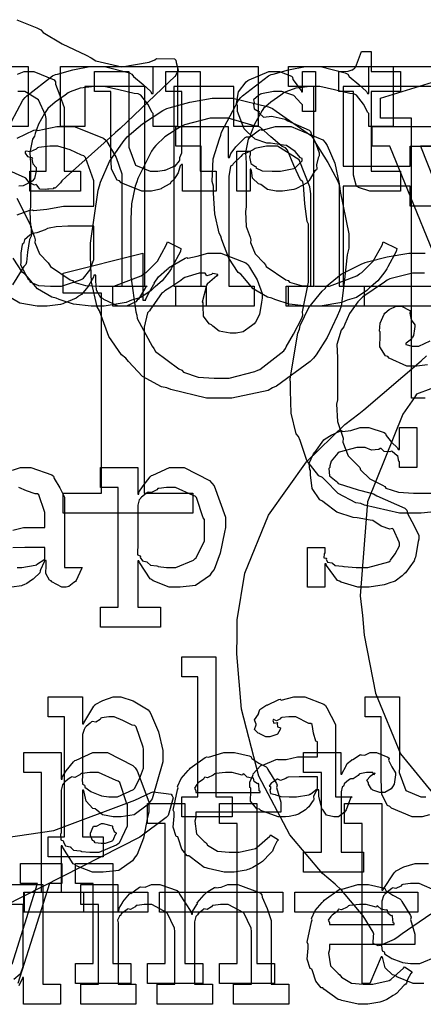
# Model space of a CAD drawing. Extents: x 0 to 8.5, y 0 to 11.
# Tile 350 of 379: x 4.368 to 4.649, y 9.243 to 9.928. Entities that reach past the tile are written whole.
import ezdxf

# ---------------------------------------------------------------- set-up
doc = ezdxf.new("R2010")
doc.units = 0
doc.layers.get('0').update_dxf_attribs({"linetype": 'CONTINUOUS'})

msp = doc.modelspace()

# ---------------------------------------------------------------- linework, layer by layer
at = {"color": 0}
for points in [[(4.36578, 9.92757), (4.37978, 9.92188), (4.38238, 9.92057), (4.38406, 9.91862), (4.39725, 9.91069), (4.41407, 9.90294), (4.41754, 9.90104), (4.42085, 9.89908), (4.43875, 9.89492), (4.4579, 9.89811), (4.46181, 9.89974), (4.463, 9.90056), (4.47547, 9.90039), (4.47635, 9.89953), (4.47667, 9.89779), (4.47803, 9.89247), (4.47646, 9.88894), (4.47569, 9.88803), (4.47163, 9.88422), (4.43761, 9.85206), (4.43446, 9.84918), (4.43088, 9.84592), (4.40018, 9.81831), (4.39714, 9.81554), (4.39606, 9.81424), (4.39236, 9.81054), (4.39165, 9.81082), (4.3915, 9.81076), (4.391, 9.81011), (4.38807, 9.8099), (4.38715, 9.8099), (4.38596, 9.80946), (4.38172, 9.80974), (4.37989, 9.81244), (4.37912, 9.81293), (4.3781, 9.81267), (4.37429, 9.81435), (4.37201, 9.81743), (4.37153, 9.81771), (4.35807, 9.82368)], [(4.35682, 9.89512), (4.37375, 9.89512), (4.37375, 9.85346), (4.35682, 9.85346)], [(4.35818, 9.84933), (4.36996, 9.87169), (4.37147, 9.87343), (4.37272, 9.87472), (4.39068, 9.88861), (4.39274, 9.88949), (4.39399, 9.88976), (4.40468, 9.89268), (4.41656, 9.89512), (4.42051, 9.89512), (4.42686, 9.89512), (4.44417, 9.89063), (4.4459, 9.88971), (4.447, 9.88813), (4.45356, 9.8826), (4.45904, 9.87761), (4.45958, 9.87625), (4.46067, 9.87625), (4.46067, 9.89512), (4.4776, 9.89512), (4.4776, 9.85346), (4.46067, 9.85346), (4.46067, 9.86236), (4.4599, 9.86307), (4.45692, 9.86893), (4.45199, 9.87517), (4.45025, 9.87603), (4.44749, 9.87619), (4.43668, 9.87885), (4.42649, 9.88124), (4.42312, 9.88124), (4.41976, 9.88124), (4.40978, 9.8801), (4.40294, 9.87744), (4.40142, 9.87668), (4.39947, 9.87522), (4.39247, 9.87033), (4.38743, 9.86583), (4.38644, 9.86453), (4.38514, 9.86236), (4.38097, 9.85493), (4.37842, 9.84847), (4.37799, 9.84674), (4.37674, 9.84446), (4.37483, 9.83535), (4.37538, 9.82781), (4.37538, 9.82525), (4.37538, 9.79747), (4.37478, 9.79428), (4.37532, 9.78381), (4.3781, 9.77642), (4.37864, 9.77468), (4.37836, 9.77268), (4.38157, 9.76481), (4.38753, 9.75857), (4.38861, 9.75732), (4.38917, 9.75608), (4.40289, 9.7469), (4.40446, 9.74625), (4.40539, 9.74528), (4.41363, 9.74283), (4.42301, 9.74235), (4.42617, 9.74235), (4.43317, 9.74235), (4.45226, 9.74963), (4.45415, 9.75103), (4.45583, 9.75179), (4.4636, 9.75982), (4.46978, 9.77094), (4.47065, 9.77317), (4.47999, 9.76861), (4.4796, 9.7665), (4.47379, 9.75575), (4.47304, 9.7545), (4.47168, 9.75228), (4.46685, 9.74599), (4.46229, 9.74224), (4.4611, 9.74126), (4.45915, 9.73931), (4.45204, 9.73454), (4.44558, 9.73258), (4.44396, 9.73193), (4.44185, 9.73107), (4.42665, 9.72846), (4.4216, 9.72846), (4.4216, 9.72846), (4.41749, 9.72846), (4.40522, 9.72988), (4.39529, 9.73318), (4.39318, 9.7341), (4.39019, 9.73465), (4.3801, 9.7405), (4.37299, 9.74903), (4.37147, 9.75082), (4.36974, 9.75196), (4.36317, 9.76178)], [(4.67899, 9.72846), (4.55485, 9.72846), (4.55485, 9.74235), (4.55485, 9.74235), (4.57243, 9.74235), (4.57243, 9.88124), (4.55485, 9.88124), (4.55485, 9.89512), (4.6766, 9.89512)], [(4.36632, 9.88971), (4.37093, 9.89165), (4.3725, 9.89165), (4.37756, 9.89165), (4.39171, 9.88569), (4.39268, 9.8845), (4.39268, 9.88282), (4.39572, 9.875), (4.39876, 9.86654), (4.39876, 9.86367), (4.39876, 9.82221), (4.41004, 9.82221), (4.41004, 9.80832), (4.37489, 9.80832), (4.37489, 9.82221), (4.38618, 9.82221), (4.38618, 9.85889), (4.38574, 9.86133), (4.38097, 9.87196), (4.37136, 9.87776), (4.36817, 9.87776), (4.36649, 9.87776)], [(4.65967, 9.88124), (4.59283, 9.88124), (4.59283, 9.82568), (4.63949, 9.82568), (4.63949, 9.83957), (4.65381, 9.83957)], [(4.64979, 9.66461), (4.64025, 9.66461), (4.64025, 9.85906), (4.61876, 9.85906), (4.61876, 9.87294), (4.66411, 9.88683)], [(4.366, 9.84521), (4.37765, 9.85075), (4.37907, 9.85107), (4.38032, 9.85053), (4.39367, 9.85346), (4.39817, 9.85346), (4.4056, 9.85346), (4.42611, 9.84532), (4.4279, 9.84369), (4.42899, 9.84179), (4.43494, 9.83171), (4.43875, 9.82053), (4.43875, 9.81679), (4.43875, 9.74235), (4.45654, 9.74235), (4.45529, 9.74143), (4.45031, 9.73329), (4.4496, 9.73258), (4.44862, 9.73156), (4.442, 9.72846), (4.43983, 9.72846), (4.43625, 9.72846), (4.42632, 9.73301), (4.42551, 9.73389), (4.42415, 9.73438), (4.42111, 9.73953), (4.42074, 9.74604), (4.42074, 9.74821), (4.42074, 9.74994), (4.41943, 9.74994), (4.41917, 9.74864), (4.41553, 9.74257), (4.4151, 9.74192), (4.41411, 9.74056), (4.41081, 9.73654), (4.40875, 9.7354), (4.40815, 9.73497), (4.40717, 9.734), (4.39871, 9.73053), (4.39774, 9.73019), (4.39621, 9.72976), (4.38693, 9.72846), (4.38385, 9.72846), (4.38385, 9.72846), (4.37983, 9.72846), (4.36789, 9.73068), (4.35878, 9.73589)], [(4.66997, 9.73042), (4.62528, 9.83957), (4.6129, 9.83957), (4.6129, 9.85346), (4.66347, 9.85346)], [(4.36594, 9.79204), (4.37494, 9.79514), (4.37668, 9.79551), (4.37733, 9.79497), (4.38661, 9.7959), (4.39817, 9.7979), (4.40207, 9.7979), (4.41943, 9.7979), (4.41943, 9.81353), (4.41938, 9.81549), (4.41363, 9.83176), (4.41249, 9.83285), (4.41069, 9.83339), (4.40289, 9.83703), (4.39442, 9.83957), (4.39165, 9.83957), (4.38878, 9.83957), (4.38103, 9.83871), (4.38015, 9.83849), (4.37929, 9.83751), (4.37517, 9.83583), (4.37224, 9.83621), (4.37169, 9.83589), (4.37169, 9.83544), (4.37153, 9.8349), (4.37321, 9.83257), (4.37625, 9.83182), (4.37668, 9.83132), (4.37625, 9.83074), (4.37701, 9.82747), (4.37929, 9.82487), (4.37929, 9.82394), (4.37912, 9.82226), (4.37815, 9.81722), (4.37636, 9.81537), (4.37582, 9.81483), (4.3744, 9.81418), (4.37011, 9.81218), (4.36719, 9.81179)], [(4.66347, 9.83957), (4.64654, 9.83957), (4.67931, 9.75711)], [(4.65381, 9.7979), (4.63949, 9.7979), (4.63949, 9.81179), (4.59283, 9.81179), (4.59283, 9.74235), (4.66206, 9.74235)], [(4.36589, 9.80365), (4.37571, 9.78375), (4.37571, 9.77707), (4.37468, 9.77479), (4.37321, 9.76611), (4.37261, 9.75906), (4.37201, 9.75754), (4.37071, 9.75597), (4.36274, 9.74322)], [(4.66488, 9.58653), (4.64697, 9.58475), (4.641, 9.58475), (4.641, 9.58475), (4.632, 9.58475), (4.60758, 9.59017), (4.60499, 9.59125), (4.60157, 9.59179), (4.58931, 9.59825), (4.58029, 9.60753), (4.5785, 9.60949), (4.57579, 9.61057), (4.56754, 9.62121), (4.56278, 9.63519), (4.56179, 9.63792), (4.56017, 9.63976), (4.55653, 9.65414), (4.55615, 9.66982), (4.55615, 9.67503), (4.55593, 9.67796), (4.56136, 9.70979), (4.56244, 9.71257), (4.56278, 9.71511), (4.5689, 9.72765), (4.57829, 9.73887), (4.58024, 9.74078), (4.58111, 9.74246), (4.59142, 9.75076), (4.60531, 9.75776), (4.60801, 9.75879), (4.60965, 9.75928), (4.62337, 9.76275), (4.63851, 9.76531), (4.64361, 9.76531), (4.6499, 9.76531)], [(4.64942, 9.75142), (4.64686, 9.75142), (4.641, 9.75142), (4.62517, 9.74744), (4.62343, 9.74664), (4.62164, 9.74511), (4.60644, 9.73503), (4.60519, 9.73361), (4.60308, 9.73144), (4.59717, 9.72336), (4.59397, 9.71599), (4.59326, 9.71408), (4.59153, 9.71192), (4.58849, 9.70193), (4.58892, 9.69282), (4.58892, 9.68978), (4.58892, 9.66351), (4.58826, 9.66032), (4.58892, 9.64833), (4.59218, 9.63883), (4.59283, 9.63683), (4.59256, 9.634), (4.59631, 9.62446), (4.60308, 9.61783), (4.60433, 9.61643), (4.60482, 9.61469), (4.61128, 9.6084), (4.62017, 9.604), (4.6219, 9.60319), (4.62256, 9.60206), (4.63135, 9.59924), (4.64182, 9.59864), (4.64535, 9.59864), (4.65397, 9.59864)], [(4.65158, 9.68782), (4.64404, 9.68679), (4.64154, 9.68679), (4.64154, 9.68679), (4.63715, 9.68679), (4.62483, 9.69243), (4.62397, 9.69353), (4.62224, 9.69401), (4.61843, 9.70025), (4.61854, 9.70806), (4.61854, 9.71067), (4.618, 9.71121), (4.61854, 9.71674), (4.62125, 9.72288), (4.62181, 9.72368), (4.62181, 9.72368), (4.62472, 9.72618), (4.62967, 9.72846), (4.63135, 9.72846), (4.6334, 9.72846), (4.63911, 9.72542), (4.6396, 9.72478), (4.63911, 9.72358), (4.64019, 9.71897), (4.64264, 9.71556), (4.64264, 9.71436), (4.64247, 9.71283), (4.64182, 9.70822), (4.64094, 9.70697), (4.64068, 9.70654), (4.64031, 9.70557), (4.63672, 9.70281), (4.63633, 9.70264), (4.63633, 9.70176), (4.63633, 9.70176), (4.6409, 9.70068), (4.64242, 9.70068), (4.6454, 9.70068), (4.65338, 9.70432)], [(4.65369, 9.30599), (4.63396, 9.29232), (4.63021, 9.2895), (4.62836, 9.28842), (4.6186, 9.28418), (4.61783, 9.28429), (4.61708, 9.28396), (4.61361, 9.28554), (4.61399, 9.29096), (4.61415, 9.2921), (4.61376, 9.29335), (4.60682, 9.3049), (4.59169, 9.3226), (4.58724, 9.32682), (4.57835, 9.33421), (4.55567, 9.36106), (4.53413, 9.40192), (4.52208, 9.4484), (4.51878, 9.48682), (4.5191, 9.49957), (4.51899, 9.51042), (4.52442, 9.54303), (4.54075, 9.58333), (4.56733, 9.62028), (4.59397, 9.64615), (4.60374, 9.65365), (4.60726, 9.65653), (4.64714, 9.69049), (4.65082, 9.69401)], [(4.65386, 9.67101), (4.64382, 9.66732), (4.64236, 9.66493), (4.63428, 9.65343), (4.60969, 9.59261), (4.60465, 9.52729), (4.60633, 9.51346), (4.60732, 9.49989), (4.61524, 9.45953), (4.63276, 9.41732), (4.65788, 9.38667)], [(4.36274, 9.61453), (4.36838, 9.61643), (4.37028, 9.61643), (4.37554, 9.61643), (4.39003, 9.61139), (4.39133, 9.61035), (4.39176, 9.60872), (4.39578, 9.60221), (4.39893, 9.59565), (4.39893, 9.59343), (4.39893, 9.54699), (4.41129, 9.54699), (4.41086, 9.54606), (4.40701, 9.53792), (4.40653, 9.53722), (4.40533, 9.5364), (4.40192, 9.53364), (4.40012, 9.5331), (4.39958, 9.5331), (4.39708, 9.5331), (4.39014, 9.53689), (4.3896, 9.53765), (4.3884, 9.53803), (4.38596, 9.54264), (4.38612, 9.54833), (4.38612, 9.55024), (4.38612, 9.55176), (4.38525, 9.55176), (4.38471, 9.55078), (4.38232, 9.54519), (4.382, 9.5446), (4.38167, 9.54312), (4.37771, 9.53917), (4.37722, 9.53874), (4.37608, 9.53803), (4.37267, 9.53581), (4.37056, 9.53489), (4.36985, 9.53461), (4.36897, 9.53424), (4.36231, 9.5331)], [(4.36307, 9.57286), (4.37039, 9.57476), (4.37289, 9.57476), (4.38525, 9.57476), (4.38525, 9.58518), (4.38493, 9.58572), (4.38108, 9.59728), (4.38026, 9.59799), (4.37842, 9.59799), (4.37261, 9.60026), (4.36724, 9.60254)], [(4.36594, 9.54699), (4.36936, 9.54699), (4.37864, 9.54844), (4.37961, 9.54872), (4.37956, 9.54889), (4.38525, 9.55268), (4.38525, 9.55393), (4.38525, 9.56088), (4.3744, 9.56088), (4.37136, 9.56088), (4.36307, 9.56054)], [(4.65283, 9.37494), (4.64768, 9.37364), (4.646, 9.37364), (4.646, 9.37364), (4.64085, 9.37364), (4.62642, 9.37961), (4.62538, 9.38081), (4.62369, 9.38146), (4.61979, 9.38911), (4.61931, 9.39953), (4.61931, 9.40294), (4.61931, 9.44308), (4.60801, 9.44308), (4.60801, 9.45697), (4.63189, 9.45697), (4.63189, 9.40836), (4.63183, 9.40435), (4.63639, 9.39188), (4.64681, 9.38753), (4.65033, 9.38753)], [(4.33919, 9.35656), (4.3916, 9.36421), (4.44792, 9.38514), (4.45921, 9.39063), (4.46072, 9.39106), (4.47314, 9.38943), (4.47396, 9.38824), (4.4745, 9.38687), (4.47114, 9.37457), (4.46962, 9.37326), (4.45128, 9.35949), (4.35693, 9.31158)], [(4.64893, 9.25786), (4.64572, 9.25786), (4.64572, 9.25786), (4.64154, 9.25786), (4.63004, 9.26243), (4.62901, 9.26329), (4.62706, 9.26372), (4.62207, 9.26861), (4.62033, 9.27507), (4.6199, 9.27632), (4.61925, 9.27632), (4.61143, 9.25786), (4.60601, 9.25786), (4.60601, 9.36897), (4.59364, 9.36897), (4.59364, 9.38286), (4.61968, 9.38286), (4.61968, 9.32254), (4.62033, 9.32254), (4.62056, 9.32308), (4.62819, 9.33469), (4.62924, 9.33556), (4.62929, 9.33583), (4.63499, 9.33876), (4.64301, 9.34119), (4.64572, 9.34119), (4.65213, 9.34119)], [(4.36257, 9.27111), (4.38015, 9.32731), (4.36822, 9.32731), (4.36822, 9.34119), (4.39708, 9.34119), (4.39708, 9.32731), (4.3884, 9.32731), (4.36649, 9.25786)], [(4.35786, 9.32667), (4.3839, 9.32667), (4.3839, 9.25722), (4.39626, 9.25722), (4.39626, 9.24333), (4.37044, 9.24333), (4.37044, 9.26199), (4.36979, 9.26199), (4.36951, 9.26113), (4.36708, 9.25608)], [(4.65847, 9.32161), (4.64578, 9.32731), (4.6416, 9.32731), (4.6396, 9.32731), (4.63422, 9.32661), (4.63357, 9.32644), (4.63292, 9.32553), (4.62956, 9.32374), (4.62711, 9.32417), (4.62663, 9.32383), (4.62565, 9.32303), (4.62267, 9.32058), (4.62185, 9.31982), (4.62164, 9.3195), (4.62093, 9.31862), (4.61968, 9.31506), (4.61968, 9.31386), (4.61968, 9.28521), (4.61951, 9.28407), (4.61985, 9.28043), (4.62131, 9.27974), (4.62164, 9.27935), (4.62158, 9.27838), (4.62608, 9.27556), (4.62663, 9.27522), (4.62663, 9.27522), (4.63292, 9.27279), (4.63357, 9.27263), (4.63406, 9.2724), (4.63971, 9.27175), (4.6416, 9.27175), (4.6416, 9.27175), (4.64611, 9.27175), (4.65853, 9.27686)], [(4.36372, 9.26069), (4.36817, 9.2646), (4.36849, 9.26503), (4.36849, 9.26503), (4.37022, 9.26958), (4.37022, 9.27111), (4.37022, 9.31278), (4.35786, 9.31278)]]:
    msp.add_lwpolyline(points, dxfattribs=at)
for points in [[(4.6141, 9.80832), (4.61133, 9.80832), (4.60351, 9.81088), (4.60303, 9.81136), (4.602, 9.81168), (4.59999, 9.81961), (4.59999, 9.82221), (4.59999, 9.87776), (4.58979, 9.87776), (4.58979, 9.89165), (4.59131, 9.89165), (4.59131, 9.89165), (4.59597, 9.89188), (4.59631, 9.89188), (4.59631, 9.89188), (4.59912, 9.89268), (4.59933, 9.89274), (4.59933, 9.89279), (4.60097, 9.89415), (4.60107, 9.89426), (4.60107, 9.89426), (4.60206, 9.89606), (4.60215, 9.89621), (4.60563, 9.90554), (4.61236, 9.90554), (4.61236, 9.89165), (4.63276, 9.89165), (4.63276, 9.87776), (4.61236, 9.87776), (4.61236, 9.82221), (4.63276, 9.82221), (4.63276, 9.80832), (4.63189, 9.80832), (4.62993, 9.80832), (4.62929, 9.80832), (4.62815, 9.80832), (4.62554, 9.80832), (4.62472, 9.80832), (4.62343, 9.80832), (4.6205, 9.80832), (4.61951, 9.80832), (4.61817, 9.80832), (4.61507, 9.80832), (4.6141, 9.80832)], [(4.43246, 9.74235), (4.45481, 9.74235), (4.45481, 9.88124), (4.41314, 9.88124), (4.41314, 9.85346), (4.39621, 9.85346), (4.39621, 9.89512), (4.53358, 9.89512), (4.53358, 9.85346), (4.51665, 9.85346), (4.51665, 9.88124), (4.47499, 9.88124), (4.47499, 9.74235), (4.49756, 9.74235), (4.49756, 9.72846), (4.43246, 9.72846), (4.43246, 9.74235)], [(4.57167, 9.72846), (4.56754, 9.72846), (4.55528, 9.72988), (4.54536, 9.73318), (4.54324, 9.7341), (4.54025, 9.73465), (4.53017, 9.7405), (4.52306, 9.74903), (4.52154, 9.75082), (4.51981, 9.75196), (4.51324, 9.76178), (4.50846, 9.77453), (4.50765, 9.77707), (4.50657, 9.77914), (4.50353, 9.79269), (4.50265, 9.80701), (4.50265, 9.81179), (4.50168, 9.81515), (4.50239, 9.83078), (4.50678, 9.84483), (4.50765, 9.84739), (4.50825, 9.84933), (4.52001, 9.87169), (4.52154, 9.87343), (4.52279, 9.87472), (4.54075, 9.88861), (4.54281, 9.88949), (4.54406, 9.88976), (4.55474, 9.89268), (4.56662, 9.89512), (4.57058, 9.89512), (4.57693, 9.89512), (4.59424, 9.89063), (4.59597, 9.88971), (4.59706, 9.88813), (4.60363, 9.8826), (4.6091, 9.87761), (4.60965, 9.87625), (4.61074, 9.87625), (4.61074, 9.89512), (4.62765, 9.89512), (4.62765, 9.85346), (4.61074, 9.85346), (4.61074, 9.86236), (4.60997, 9.86307), (4.60699, 9.86893), (4.60206, 9.87517), (4.60032, 9.87603), (4.59754, 9.87619), (4.58675, 9.87885), (4.57656, 9.88124), (4.57319, 9.88124), (4.56982, 9.88124), (4.55985, 9.8801), (4.553, 9.87744), (4.55149, 9.87668), (4.54953, 9.87522), (4.54254, 9.87033), (4.53749, 9.86583), (4.53651, 9.86453), (4.53521, 9.86236), (4.53103, 9.85493), (4.52849, 9.84847), (4.52806, 9.84674), (4.52681, 9.84446), (4.5249, 9.83535), (4.52544, 9.82781), (4.52544, 9.82525), (4.52544, 9.79747), (4.52485, 9.79428), (4.52539, 9.78381), (4.52815, 9.77642), (4.52869, 9.77468), (4.52843, 9.77268), (4.53163, 9.76481), (4.5376, 9.75857), (4.53868, 9.75732), (4.53922, 9.75608), (4.55296, 9.7469), (4.55453, 9.74625), (4.55544, 9.74528), (4.56369, 9.74283), (4.57308, 9.74235), (4.57622, 9.74235), (4.58322, 9.74235), (4.60232, 9.74963), (4.60422, 9.75103), (4.6059, 9.75179), (4.61367, 9.75982), (4.61985, 9.77094), (4.62071, 9.77317), (4.63004, 9.76861), (4.62967, 9.7665), (4.62386, 9.75575), (4.6231, 9.7545), (4.62175, 9.75228), (4.61692, 9.74599), (4.61236, 9.74224), (4.61117, 9.74126), (4.60921, 9.73931), (4.60211, 9.73454), (4.59565, 9.73258), (4.59403, 9.73193), (4.5919, 9.73107), (4.57671, 9.72846), (4.57167, 9.72846)], [(4.45785, 9.80832), (4.45269, 9.80832), (4.43826, 9.81429), (4.43722, 9.81549), (4.43554, 9.81614), (4.43164, 9.82379), (4.43115, 9.83421), (4.43115, 9.83763), (4.43115, 9.87776), (4.41986, 9.87776), (4.41986, 9.89165), (4.44374, 9.89165), (4.44374, 9.84304), (4.44368, 9.83903), (4.44824, 9.82656), (4.45865, 9.82221), (4.46218, 9.82221), (4.46386, 9.82221), (4.46837, 9.82297), (4.46892, 9.82308), (4.46892, 9.82308), (4.47433, 9.82542), (4.47478, 9.82568), (4.47586, 9.82568), (4.47885, 9.82958), (4.47911, 9.83003), (4.47911, 9.83003), (4.47922, 9.83188), (4.48063, 9.83507), (4.48063, 9.8361), (4.48063, 9.87776), (4.46935, 9.87776), (4.46935, 9.89165), (4.49322, 9.89165), (4.49322, 9.82221), (4.5045, 9.82221), (4.5045, 9.80832), (4.48107, 9.80832), (4.48107, 9.82699), (4.48042, 9.82699), (4.47944, 9.82611), (4.47792, 9.82107), (4.4776, 9.82047), (4.47689, 9.81928), (4.47456, 9.81581), (4.47319, 9.81483), (4.47282, 9.8144), (4.47217, 9.81347), (4.46674, 9.81039), (4.4661, 9.81006), (4.46468, 9.80963), (4.45953, 9.80832), (4.45785, 9.80832)], [(4.54824, 9.80832), (4.54617, 9.80832), (4.54015, 9.80951), (4.53651, 9.81233), (4.53564, 9.8131), (4.53401, 9.81347), (4.52979, 9.81754), (4.52897, 9.82275), (4.52869, 9.82374), (4.52806, 9.82374), (4.52806, 9.80832), (4.51893, 9.80832), (4.51893, 9.8361), (4.52806, 9.8361), (4.52806, 9.83371), (4.52772, 9.83231), (4.52849, 9.82758), (4.53147, 9.82579), (4.53217, 9.82525), (4.53212, 9.82465), (4.53657, 9.8226), (4.54351, 9.82221), (4.54585, 9.82221), (4.54921, 9.82221), (4.55849, 9.82406), (4.55931, 9.82437), (4.55946, 9.8246), (4.56429, 9.82949), (4.56429, 9.83111), (4.56321, 9.8316), (4.5594, 9.83604), (4.55339, 9.84017), (4.55126, 9.84044), (4.54215, 9.84174), (4.53982, 9.84174), (4.53153, 9.84457), (4.52593, 9.84961), (4.52501, 9.85064), (4.52393, 9.85167), (4.51937, 9.86376), (4.51937, 9.86778), (4.51856, 9.86936), (4.51992, 9.87733), (4.52533, 9.88433), (4.52653, 9.88536), (4.52746, 9.88579), (4.54107, 9.89165), (4.54563, 9.89165), (4.54861, 9.89165), (4.55681, 9.88824), (4.55757, 9.88753), (4.55783, 9.88607), (4.56358, 9.87842), (4.56386, 9.87733), (4.56451, 9.87733), (4.56451, 9.89165), (4.57362, 9.89165), (4.57362, 9.86387), (4.56451, 9.86387), (4.56451, 9.86843), (4.56342, 9.86962), (4.55854, 9.87489), (4.55013, 9.87776), (4.54736, 9.87776), (4.54432, 9.87776), (4.53592, 9.87614), (4.53521, 9.87582), (4.53396, 9.87489), (4.53049, 9.87181), (4.53087, 9.87011), (4.53087, 9.86951), (4.53043, 9.86882), (4.53082, 9.86561), (4.53375, 9.8641), (4.53435, 9.86367), (4.53418, 9.8629), (4.53728, 9.85992), (4.54308, 9.86057), (4.54411, 9.8604), (4.55257, 9.85846), (4.55442, 9.85732), (4.56917, 9.85081), (4.57015, 9.84978), (4.57075, 9.84765), (4.57406, 9.84088), (4.57622, 9.83501), (4.57622, 9.83306), (4.57547, 9.83165), (4.57433, 9.82667), (4.57454, 9.824), (4.57428, 9.82329), (4.57319, 9.82249), (4.56922, 9.81586), (4.56863, 9.81526), (4.56776, 9.81418), (4.56082, 9.81039), (4.55994, 9.81006), (4.55838, 9.80963), (4.55072, 9.80832), (4.54824, 9.80832)], [(4.50694, 9.66461), (4.49772, 9.66461), (4.47282, 9.67057), (4.47006, 9.67176), (4.46631, 9.67236), (4.45318, 9.67964), (4.44358, 9.69015), (4.44162, 9.69239), (4.43869, 9.69467), (4.42974, 9.70742), (4.42449, 9.722), (4.42339, 9.72515), (4.42176, 9.72797), (4.41781, 9.74511), (4.4171, 9.76286), (4.4171, 9.76878), (4.41704, 9.77225), (4.42231, 9.80903), (4.42339, 9.81218), (4.42389, 9.81467), (4.43028, 9.82894), (4.43967, 9.84272), (4.44162, 9.84494), (4.44265, 9.84608), (4.45324, 9.85531), (4.46729, 9.86458), (4.47006, 9.86578), (4.47185, 9.86643), (4.48611, 9.87033), (4.50174, 9.87294), (4.50694, 9.87294), (4.51611, 9.87294), (4.54085, 9.86697), (4.54362, 9.86578), (4.54622, 9.86404), (4.5701, 9.84722), (4.57206, 9.84494), (4.57379, 9.84158), (4.58219, 9.82835), (4.58919, 9.81543), (4.59028, 9.81218), (4.59076, 9.80826), (4.59679, 9.77865), (4.59679, 9.76878), (4.59565, 9.76417), (4.59343, 9.74485), (4.59136, 9.7284), (4.59028, 9.72515), (4.5886, 9.72157), (4.58165, 9.70682), (4.574, 9.69467), (4.57206, 9.69239), (4.56982, 9.69015), (4.54639, 9.67296), (4.54362, 9.67176), (4.54069, 9.66997), (4.51535, 9.66461), (4.50694, 9.66461)], [(4.50694, 9.6785), (4.51357, 9.6785), (4.53147, 9.68306), (4.53342, 9.68392), (4.53483, 9.6844), (4.55143, 9.69749), (4.55274, 9.69911), (4.55306, 9.70019), (4.55817, 9.70893), (4.56396, 9.72011), (4.56467, 9.72233), (4.56456, 9.72444), (4.56879, 9.74517), (4.56879, 9.75206), (4.56879, 9.78549), (4.56765, 9.78737), (4.56603, 9.79969), (4.56532, 9.81278), (4.56467, 9.815), (4.56321, 9.81635), (4.55843, 9.82628), (4.55404, 9.83681), (4.55274, 9.83843), (4.55046, 9.83946), (4.54254, 9.84625), (4.53532, 9.85275), (4.53342, 9.85363), (4.53097, 9.85385), (4.51292, 9.85906), (4.50694, 9.85906), (4.50032, 9.85906), (4.48242, 9.85454), (4.48047, 9.85363), (4.47781, 9.85206), (4.46881, 9.84608), (4.46246, 9.84006), (4.46115, 9.83843), (4.45958, 9.83621), (4.44987, 9.81728), (4.44922, 9.815), (4.44808, 9.81179), (4.44547, 9.79949), (4.4451, 9.78901), (4.4451, 9.78549), (4.4451, 9.75206), (4.44499, 9.74908), (4.44851, 9.72461), (4.44922, 9.72233), (4.44949, 9.71994), (4.45985, 9.70074), (4.46115, 9.69911), (4.46218, 9.69694), (4.47851, 9.68485), (4.48047, 9.68392), (4.48172, 9.68257), (4.49186, 9.67919), (4.50315, 9.6785), (4.50694, 9.6785)], [(4.47646, 9.74235), (4.49403, 9.74235), (4.49403, 9.83957), (4.47646, 9.83957), (4.47646, 9.85346), (4.51292, 9.85346), (4.51292, 9.83176), (4.51378, 9.83176), (4.51378, 9.83176), (4.51465, 9.83469), (4.51764, 9.83854), (4.51812, 9.83914), (4.51812, 9.83914), (4.51997, 9.84115), (4.52474, 9.8456), (4.5255, 9.84608), (4.52806, 9.84608), (4.53472, 9.85097), (4.53569, 9.85129), (4.53657, 9.85069), (4.54568, 9.85346), (4.54872, 9.85346), (4.55664, 9.85346), (4.57878, 9.84407), (4.5804, 9.84218), (4.5816, 9.84011), (4.58697, 9.82796), (4.58996, 9.81358), (4.58996, 9.80875), (4.58996, 9.74235), (4.60732, 9.74235), (4.60732, 9.72846), (4.55306, 9.72846), (4.55306, 9.74235), (4.57042, 9.74235), (4.57042, 9.80658), (4.56972, 9.81136), (4.56222, 9.83024), (4.54704, 9.83957), (4.54199, 9.83957), (4.53939, 9.83957), (4.53244, 9.83832), (4.53157, 9.83806), (4.53011, 9.83708), (4.52533, 9.83479), (4.523, 9.83415), (4.52246, 9.83371), (4.5216, 9.83257), (4.51617, 9.82731), (4.51574, 9.82656), (4.51454, 9.82579), (4.51335, 9.81858), (4.51335, 9.81614), (4.51335, 9.74235), (4.53093, 9.74235), (4.53093, 9.72846), (4.47646, 9.72846), (4.47646, 9.74235)], [(4.39208, 9.74235), (4.39692, 9.74235), (4.41004, 9.74669), (4.4114, 9.74756), (4.41222, 9.74799), (4.41661, 9.75347), (4.41943, 9.76096), (4.41943, 9.7634), (4.41943, 9.78401), (4.40403, 9.78401), (4.40132, 9.78401), (4.39318, 9.78364), (4.38824, 9.78276), (4.3871, 9.7825), (4.38542, 9.78147), (4.37978, 9.77935), (4.3769, 9.77903), (4.37625, 9.7786), (4.37489, 9.77772), (4.37121, 9.77463), (4.37067, 9.77268), (4.37039, 9.77208), (4.36951, 9.77132), (4.36865, 9.76525), (4.36865, 9.76318), (4.36865, 9.75885), (4.36822, 9.75732), (4.37369, 9.74724), (4.37472, 9.74647), (4.37483, 9.74544), (4.38081, 9.74289), (4.38926, 9.74235), (4.39208, 9.74235)], [(4.39794, 9.59864), (4.42464, 9.59864), (4.42464, 9.73753), (4.39794, 9.73753), (4.39794, 9.75142), (4.4535, 9.76531), (4.4535, 9.73275), (4.45546, 9.73275), (4.45535, 9.73296), (4.45736, 9.73731), (4.46089, 9.74328), (4.46153, 9.74425), (4.46126, 9.74457), (4.46431, 9.74897), (4.47011, 9.7539), (4.47108, 9.75467), (4.47136, 9.75521), (4.48286, 9.76183), (4.4841, 9.76226), (4.48475, 9.76187), (4.49121, 9.76318), (4.49869, 9.76531), (4.50125, 9.76531), (4.5076, 9.76531), (4.52501, 9.75862), (4.52664, 9.75726), (4.52761, 9.75549), (4.53299, 9.74675), (4.5364, 9.73725), (4.5364, 9.73406), (4.53608, 9.73133), (4.53456, 9.72265), (4.53185, 9.71733), (4.53097, 9.71625), (4.52914, 9.71474), (4.52317, 9.71056), (4.51844, 9.70975), (4.51687, 9.70975), (4.51426, 9.70975), (4.50657, 9.71121), (4.50222, 9.71463), (4.50125, 9.7156), (4.49951, 9.7161), (4.49556, 9.72162), (4.49539, 9.72851), (4.49539, 9.73079), (4.49501, 9.73156), (4.49789, 9.743), (4.49843, 9.74382), (4.49832, 9.74419), (4.50493, 9.74978), (4.50558, 9.74989), (4.50558, 9.75054), (4.50553, 9.75043), (4.50222, 9.75119), (4.5019, 9.75119), (4.50114, 9.7506), (4.49804, 9.74968), (4.49685, 9.75142), (4.49647, 9.75142), (4.49274, 9.75142), (4.48275, 9.74838), (4.4815, 9.74772), (4.47987, 9.74625), (4.47368, 9.74224), (4.46881, 9.73915), (4.46783, 9.73817), (4.46647, 9.73719), (4.45871, 9.7264), (4.45806, 9.72515), (4.45671, 9.72385), (4.45437, 9.71392), (4.45437, 9.71061), (4.45437, 9.59864), (4.48822, 9.59864), (4.48822, 9.58475), (4.39794, 9.58475), (4.39794, 9.59864)], [(4.60736, 9.5331), (4.60308, 9.5331), (4.59131, 9.53674), (4.59022, 9.53743), (4.58876, 9.53787), (4.58132, 9.54818), (4.58089, 9.54937), (4.58003, 9.54937), (4.58003, 9.5331), (4.56808, 9.5331), (4.56808, 9.56088), (4.58003, 9.56088), (4.58003, 9.55697), (4.57958, 9.55632), (4.57932, 9.55365), (4.58111, 9.55339), (4.58132, 9.55306), (4.58106, 9.55274), (4.58182, 9.55063), (4.58496, 9.55007), (4.58544, 9.54981), (4.58544, 9.54981), (4.58718, 9.54824), (4.59244, 9.54779), (4.59326, 9.54764), (4.59343, 9.54747), (4.60189, 9.54699), (4.60476, 9.54699), (4.60997, 9.54699), (4.62451, 9.55078), (4.6256, 9.55154), (4.62565, 9.55192), (4.62896, 9.55632), (4.63211, 9.56185), (4.63211, 9.56369), (4.63172, 9.56456), (4.62793, 9.57329), (4.62711, 9.57389), (4.62532, 9.57346), (4.61914, 9.57557), (4.61344, 9.57943), (4.61171, 9.57975), (4.6026, 9.58149), (4.59978, 9.5816), (4.58849, 9.58544), (4.57992, 9.59174), (4.5785, 9.59299), (4.57656, 9.59397), (4.57135, 9.60172), (4.57004, 9.61133), (4.57004, 9.61447), (4.56967, 9.61453), (4.56917, 9.61942), (4.57221, 9.62576), (4.57264, 9.62663), (4.57303, 9.62674), (4.57943, 9.63553), (4.58024, 9.63618), (4.58035, 9.63633), (4.58442, 9.63889), (4.5906, 9.64171), (4.59174, 9.64204), (4.59239, 9.64144), (4.59819, 9.64219), (4.60454, 9.64421), (4.60672, 9.64421), (4.61062, 9.64421), (4.62131, 9.64079), (4.62235, 9.64008), (4.62261, 9.63861), (4.62642, 9.634), (4.63058, 9.62999), (4.63103, 9.62879), (4.63189, 9.62879), (4.63189, 9.64421), (4.64404, 9.64421), (4.64404, 9.61643), (4.63189, 9.61643), (4.63189, 9.62056), (4.63151, 9.62061), (4.63081, 9.6244), (4.63058, 9.62468), (4.63043, 9.62457), (4.62696, 9.6275), (4.62646, 9.62771), (4.62538, 9.62722), (4.62136, 9.62744), (4.61936, 9.62961), (4.61865, 9.62967), (4.61762, 9.62885), (4.61263, 9.62853), (4.60818, 9.63032), (4.60672, 9.63032), (4.60232, 9.63032), (4.59011, 9.62706), (4.58914, 9.62642), (4.58794, 9.62506), (4.58447, 9.62082), (4.5835, 9.61757), (4.5835, 9.61643), (4.58274, 9.61561), (4.58333, 9.61063), (4.58783, 9.60688), (4.58871, 9.60622), (4.58931, 9.60531), (4.60331, 9.60075), (4.60519, 9.60037), (4.61388, 9.59819), (4.61632, 9.59679), (4.63569, 9.588), (4.6371, 9.58669), (4.63764, 9.58447), (4.64204, 9.57639), (4.64535, 9.56901), (4.64535, 9.56651), (4.64501, 9.56489), (4.64318, 9.55414), (4.64274, 9.55306), (4.64219, 9.55154), (4.63618, 9.54318), (4.63536, 9.54243), (4.63396, 9.54101), (4.62896, 9.53737), (4.62462, 9.53592), (4.62343, 9.53549), (4.62142, 9.53489), (4.61083, 9.5331), (4.60736, 9.5331)], [(4.42399, 9.51921), (4.43636, 9.51921), (4.43636, 9.60254), (4.42399, 9.60254), (4.42399, 9.61643), (4.45003, 9.61643), (4.45003, 9.59776), (4.45068, 9.59776), (4.45068, 9.59928), (4.45356, 9.60368), (4.45856, 9.60992), (4.45958, 9.61079), (4.4605, 9.61106), (4.472, 9.61643), (4.47586, 9.61643), (4.48226, 9.61643), (4.49983, 9.60742), (4.50146, 9.60558), (4.50299, 9.60357), (4.51101, 9.58197), (4.51101, 9.57476), (4.51014, 9.5714), (4.50726, 9.55692), (4.50304, 9.54557), (4.50146, 9.54372), (4.49978, 9.54107), (4.49013, 9.53444), (4.47939, 9.5331), (4.47586, 9.5331), (4.47179, 9.5331), (4.46061, 9.53765), (4.45958, 9.53851), (4.4585, 9.53901), (4.45111, 9.55029), (4.45068, 9.55154), (4.45003, 9.55154), (4.45003, 9.51921), (4.46565, 9.51921), (4.46565, 9.50532), (4.42399, 9.50532), (4.42399, 9.51921)], [(4.47194, 9.54699), (4.4764, 9.54699), (4.48867, 9.55208), (4.48975, 9.55306), (4.49056, 9.5536), (4.49625, 9.56543), (4.49625, 9.56933), (4.49625, 9.58018), (4.49544, 9.58143), (4.49083, 9.59549), (4.48975, 9.59646), (4.48844, 9.59685), (4.47607, 9.60254), (4.47194, 9.60254), (4.46994, 9.60254), (4.46457, 9.60183), (4.46392, 9.60167), (4.46311, 9.60075), (4.45953, 9.59896), (4.45725, 9.59933), (4.45676, 9.59907), (4.45568, 9.59825), (4.45247, 9.59581), (4.45193, 9.595), (4.45176, 9.59472), (4.4509, 9.59386), (4.45003, 9.59028), (4.45003, 9.58908), (4.45003, 9.56044), (4.44971, 9.55935), (4.44982, 9.55567), (4.4515, 9.55501), (4.45176, 9.55458), (4.45161, 9.55393), (4.45313, 9.55143), (4.45622, 9.55078), (4.45676, 9.55046), (4.45671, 9.5504), (4.45871, 9.5485), (4.46326, 9.54801), (4.46392, 9.54785), (4.46414, 9.54764), (4.47, 9.54699), (4.47194, 9.54699)], [(4.48053, 9.38753), (4.49181, 9.38753), (4.49181, 9.47086), (4.48053, 9.47086), (4.48053, 9.48475), (4.50418, 9.48475), (4.50418, 9.38753), (4.51568, 9.38753), (4.51568, 9.37364), (4.48053, 9.37364), (4.48053, 9.38753)], [(4.38758, 9.35975), (4.39887, 9.35975), (4.39887, 9.44308), (4.38758, 9.44308), (4.38758, 9.45697), (4.41146, 9.45697), (4.41146, 9.43832), (4.41211, 9.43832), (4.41228, 9.43886), (4.41938, 9.45047), (4.42036, 9.45133), (4.42036, 9.45161), (4.42551, 9.45454), (4.43283, 9.45697), (4.43533, 9.45697), (4.43821, 9.45697), (4.44683, 9.45426), (4.45708, 9.44797), (4.45856, 9.44612), (4.45936, 9.44412), (4.46425, 9.43272), (4.46744, 9.41971), (4.46744, 9.41531), (4.46724, 9.41194), (4.46001, 9.38613), (4.45856, 9.38428), (4.45643, 9.38162), (4.44743, 9.375), (4.43832, 9.37364), (4.43533, 9.37364), (4.43283, 9.37364), (4.42546, 9.375), (4.42133, 9.37819), (4.42036, 9.37907), (4.41857, 9.3795), (4.41407, 9.38439), (4.41254, 9.39085), (4.41211, 9.39208), (4.41146, 9.39208), (4.41146, 9.35975), (4.42578, 9.35975), (4.42578, 9.34586), (4.38758, 9.34586), (4.38758, 9.35975)], [(4.55192, 9.37364), (4.54758, 9.37364), (4.5356, 9.37799), (4.53456, 9.37885), (4.53276, 9.37924), (4.52826, 9.3846), (4.52849, 9.39139), (4.52849, 9.39361), (4.52794, 9.39393), (4.52794, 9.39779), (4.52989, 9.40229), (4.53022, 9.40294), (4.53, 9.40321), (4.5356, 9.40924), (4.53629, 9.40967), (4.53689, 9.40944), (4.54622, 9.41357), (4.54736, 9.41379), (4.54736, 9.41357), (4.55317, 9.41342), (4.56099, 9.41531), (4.56364, 9.41531), (4.57493, 9.41531), (4.57493, 9.42572), (4.57389, 9.42626), (4.57221, 9.43186), (4.57113, 9.43782), (4.57036, 9.43853), (4.56896, 9.43853), (4.5599, 9.44308), (4.55692, 9.44308), (4.55507, 9.44308), (4.55007, 9.44254), (4.54953, 9.44243), (4.5491, 9.44174), (4.54639, 9.44026), (4.54443, 9.44129), (4.54411, 9.44114), (4.54411, 9.44092), (4.54389, 9.44054), (4.5446, 9.43864), (4.5471, 9.43918), (4.54736, 9.43896), (4.54699, 9.43853), (4.5471, 9.43619), (4.5491, 9.43554), (4.5491, 9.43528), (4.54904, 9.43431), (4.5471, 9.43104), (4.54671, 9.43072), (4.54531, 9.43033), (4.54178, 9.42919), (4.54064, 9.42919), (4.53911, 9.42919), (4.53494, 9.43121), (4.53456, 9.43158), (4.53358, 9.43169), (4.53103, 9.43425), (4.53217, 9.4375), (4.53217, 9.43853), (4.53201, 9.43853), (4.53119, 9.44097), (4.53381, 9.44493), (4.53413, 9.44547), (4.53401, 9.44553), (4.53483, 9.44829), (4.53911, 9.4509), (4.53976, 9.45133), (4.53993, 9.45111), (4.54796, 9.45524), (4.54889, 9.45546), (4.54975, 9.45469), (4.55838, 9.45697), (4.56125, 9.45697), (4.56608, 9.45697), (4.57937, 9.45193), (4.58057, 9.4509), (4.58138, 9.44928), (4.58751, 9.43782), (4.58751, 9.43397), (4.58751, 9.38753), (4.59901, 9.38753), (4.59799, 9.38661), (4.59489, 9.37847), (4.59446, 9.37776), (4.59364, 9.37674), (4.58951, 9.37364), (4.58817, 9.37364), (4.58643, 9.37364), (4.58128, 9.37478), (4.57937, 9.37744), (4.57883, 9.37819), (4.57813, 9.37864), (4.57579, 9.38775), (4.57579, 9.39079), (4.57579, 9.39231), (4.57493, 9.39231), (4.57394, 9.39154), (4.5721, 9.38807), (4.57238, 9.38574), (4.5721, 9.38514), (4.57129, 9.38406), (4.56885, 9.38064), (4.56787, 9.37961), (4.56754, 9.37929), (4.56668, 9.37842), (4.56168, 9.37549), (4.56104, 9.37517), (4.55957, 9.37483), (4.55524, 9.37386), (4.55274, 9.37364), (4.55192, 9.37364)], [(4.43164, 9.38753), (4.43571, 9.38753), (4.44694, 9.39264), (4.44792, 9.39361), (4.44803, 9.39415), (4.45111, 9.39996), (4.454, 9.40744), (4.454, 9.40989), (4.454, 9.42074), (4.45372, 9.42199), (4.44889, 9.43604), (4.44792, 9.43701), (4.44601, 9.43739), (4.43951, 9.4406), (4.4336, 9.44308), (4.43164, 9.44308), (4.42979, 9.44308), (4.42486, 9.44239), (4.42426, 9.44222), (4.42372, 9.44135), (4.42063, 9.43951), (4.41818, 9.43994), (4.41775, 9.43961), (4.41689, 9.43881), (4.41411, 9.43636), (4.41336, 9.4356), (4.41319, 9.43528), (4.41254, 9.4344), (4.41146, 9.43083), (4.41146, 9.42964), (4.41146, 9.40099), (4.41129, 9.39985), (4.41157, 9.39621), (4.41292, 9.39551), (4.41319, 9.39512), (4.41314, 9.39415), (4.41726, 9.39133), (4.41775, 9.391), (4.41775, 9.391), (4.42361, 9.38857), (4.42426, 9.3884), (4.42475, 9.38818), (4.4299, 9.38753), (4.43164, 9.38753)], [(4.37056, 9.32118), (4.38292, 9.32118), (4.38292, 9.40451), (4.37056, 9.40451), (4.37056, 9.4184), (4.3966, 9.4184), (4.3966, 9.39974), (4.39725, 9.39974), (4.39725, 9.40126), (4.40012, 9.40565), (4.40511, 9.41189), (4.40614, 9.41276), (4.40707, 9.41303), (4.41857, 9.4184), (4.42242, 9.4184), (4.42882, 9.4184), (4.4464, 9.4094), (4.44803, 9.40756), (4.44954, 9.40554), (4.45757, 9.38396), (4.45757, 9.37674), (4.45671, 9.37338), (4.45383, 9.35889), (4.4496, 9.34754), (4.44803, 9.34571), (4.44635, 9.34304), (4.43668, 9.33643), (4.42594, 9.33507), (4.42242, 9.33507), (4.41835, 9.33507), (4.40717, 9.33963), (4.40614, 9.3405), (4.40506, 9.34099), (4.39768, 9.35226), (4.39725, 9.35351), (4.3966, 9.35351), (4.3966, 9.32118), (4.41222, 9.32118), (4.41222, 9.30729), (4.37056, 9.30729), (4.37056, 9.32118)], [(4.51411, 9.33507), (4.50999, 9.33507), (4.49881, 9.33763), (4.49761, 9.33811), (4.49621, 9.33837), (4.48628, 9.34571), (4.48546, 9.34657), (4.48426, 9.34651), (4.48053, 9.35113), (4.47831, 9.35835), (4.47786, 9.3596), (4.47661, 9.35997), (4.47461, 9.36649), (4.47526, 9.37418), (4.47526, 9.37674), (4.47461, 9.37831), (4.4776, 9.39242), (4.47808, 9.39367), (4.47765, 9.39469), (4.48008, 9.40033), (4.48503, 9.40582), (4.48589, 9.40668), (4.48639, 9.40744), (4.49685, 9.41487), (4.49804, 9.41536), (4.49903, 9.41499), (4.50982, 9.4184), (4.51346, 9.4184), (4.51725, 9.4184), (4.5275, 9.41607), (4.52865, 9.41558), (4.52929, 9.41422), (4.53413, 9.41081), (4.53917, 9.40842), (4.53993, 9.40756), (4.54042, 9.40647), (4.54644, 9.39681), (4.54688, 9.39561), (4.5465, 9.39404), (4.54949, 9.38385), (4.54949, 9.38043), (4.54949, 9.37674), (4.49024, 9.37674), (4.49024, 9.37326), (4.48953, 9.37067), (4.49089, 9.36187), (4.49621, 9.35656), (4.4974, 9.35547), (4.49843, 9.35385), (4.50543, 9.34978), (4.51357, 9.34896), (4.51628, 9.34896), (4.5204, 9.34896), (4.53174, 9.35167), (4.53276, 9.35221), (4.53299, 9.35254), (4.54172, 9.36025), (4.54232, 9.36111), (4.54775, 9.35764), (4.54676, 9.35644), (4.54449, 9.35226), (4.54362, 9.34983), (4.54318, 9.34918), (4.54221, 9.34847), (4.53674, 9.34256), (4.53603, 9.34201), (4.5345, 9.3411), (4.52994, 9.33837), (4.52735, 9.33735), (4.52647, 9.33703), (4.52528, 9.33653), (4.51687, 9.33507), (4.51411, 9.33507)], [(4.56526, 9.34896), (4.57764, 9.34896), (4.57764, 9.40451), (4.56526, 9.40451), (4.56526, 9.4184), (4.5911, 9.4184), (4.5911, 9.40321), (4.59196, 9.40321), (4.59196, 9.40321), (4.59229, 9.4044), (4.59446, 9.40821), (4.59478, 9.40864), (4.59478, 9.40864), (4.59549, 9.41064), (4.59868, 9.41308), (4.59912, 9.41342), (4.59939, 9.41314), (4.60444, 9.41667), (4.60499, 9.41689), (4.60499, 9.41678), (4.60792, 9.4165), (4.61171, 9.4184), (4.61301, 9.4184), (4.61594, 9.4184), (4.62397, 9.41499), (4.62472, 9.41428), (4.62446, 9.41292), (4.62657, 9.40826), (4.62929, 9.40419), (4.62929, 9.40278), (4.62907, 9.40115), (4.62825, 9.39621), (4.62711, 9.39442), (4.62668, 9.39388), (4.62625, 9.39307), (4.62169, 9.39063), (4.62017, 9.39063), (4.61838, 9.39063), (4.61344, 9.39225), (4.61301, 9.39258), (4.61253, 9.39274), (4.6104, 9.39638), (4.6104, 9.39757), (4.61014, 9.39757), (4.60926, 9.39919), (4.61149, 9.40169), (4.61171, 9.40192), (4.61165, 9.40192), (4.6116, 9.40192), (4.61464, 9.40403), (4.61496, 9.40408), (4.61496, 9.40429), (4.61486, 9.40392), (4.61388, 9.40278), (4.61339, 9.40451), (4.61322, 9.40451), (4.61263, 9.40451), (4.61128, 9.40451), (4.61083, 9.40451), (4.6091, 9.40451), (4.60444, 9.40343), (4.60389, 9.40321), (4.60314, 9.40229), (4.59988, 9.40013), (4.59799, 9.40007), (4.5976, 9.39974), (4.59651, 9.39899), (4.59343, 9.39643), (4.59321, 9.39529), (4.59304, 9.39497), (4.59212, 9.39426), (4.59131, 9.3909), (4.59131, 9.38976), (4.59131, 9.34896), (4.60693, 9.34896), (4.60693, 9.33507), (4.56526, 9.33507), (4.56526, 9.34896)], [(4.41851, 9.34896), (4.42296, 9.34896), (4.43522, 9.35406), (4.43631, 9.35504), (4.43712, 9.35558), (4.44282, 9.3674), (4.44282, 9.37131), (4.44282, 9.38217), (4.442, 9.3834), (4.43739, 9.39746), (4.43631, 9.39844), (4.435, 9.39882), (4.42264, 9.40451), (4.41851, 9.40451), (4.4165, 9.40451), (4.41114, 9.40381), (4.41049, 9.40365), (4.40967, 9.40272), (4.40608, 9.40093), (4.40381, 9.40132), (4.40332, 9.40104), (4.40224, 9.40022), (4.39903, 9.39779), (4.39849, 9.39697), (4.39833, 9.39671), (4.39746, 9.39583), (4.3966, 9.39225), (4.3966, 9.39106), (4.3966, 9.36242), (4.39626, 9.36133), (4.39638, 9.35764), (4.39806, 9.35699), (4.39833, 9.35656), (4.39817, 9.3559), (4.39968, 9.3534), (4.40278, 9.35275), (4.40332, 9.35243), (4.40326, 9.35237), (4.40528, 9.35047), (4.40983, 9.34999), (4.41049, 9.34983), (4.41069, 9.34961), (4.41656, 9.34896), (4.41851, 9.34896)], [(4.49024, 9.39063), (4.53515, 9.39063), (4.53515, 9.3915), (4.5344, 9.39176), (4.53407, 9.39632), (4.53386, 9.39671), (4.53315, 9.39665), (4.53097, 9.39817), (4.53039, 9.40056), (4.52994, 9.40082), (4.52924, 9.40044), (4.5261, 9.4011), (4.52387, 9.40332), (4.52322, 9.40343), (4.52251, 9.40256), (4.51568, 9.40451), (4.51346, 9.40451), (4.51096, 9.40451), (4.50418, 9.40365), (4.50347, 9.40343), (4.50239, 9.40256), (4.49843, 9.40076), (4.49653, 9.4011), (4.4961, 9.40082), (4.49556, 9.39968), (4.49197, 9.39714), (4.49175, 9.39671), (4.491, 9.39611), (4.48931, 9.39344), (4.49024, 9.39199), (4.49024, 9.3915), (4.49024, 9.39063)], [(4.55735, 9.38753), (4.56044, 9.38753), (4.56885, 9.389), (4.56972, 9.38926), (4.56999, 9.38943), (4.57493, 9.39324), (4.57493, 9.39447), (4.57493, 9.40142), (4.56494, 9.40142), (4.56218, 9.40142), (4.55464, 9.4011), (4.55388, 9.40099), (4.553, 9.40018), (4.54926, 9.39876), (4.54736, 9.39985), (4.54693, 9.39968), (4.54606, 9.39899), (4.54313, 9.39719), (4.54324, 9.39751), (4.54324, 9.39751), (4.54269, 9.39692), (4.54135, 9.39486), (4.54215, 9.39458), (4.54215, 9.39447), (4.54215, 9.39296), (4.54178, 9.39247), (4.54215, 9.38992), (4.54542, 9.38911), (4.54606, 9.38883), (4.54606, 9.38883), (4.54937, 9.38769), (4.55533, 9.38753), (4.55735, 9.38753)], [(4.45671, 9.27175), (4.46907, 9.27175), (4.46907, 9.36897), (4.45671, 9.36897), (4.45671, 9.38286), (4.48275, 9.38286), (4.48275, 9.27175), (4.49511, 9.27175), (4.49511, 9.25786), (4.45671, 9.25786), (4.45671, 9.27175)], [(4.50667, 9.27175), (4.51904, 9.27175), (4.51904, 9.36897), (4.50667, 9.36897), (4.50667, 9.38286), (4.53271, 9.38286), (4.53271, 9.27175), (4.54508, 9.27175), (4.54508, 9.25786), (4.50667, 9.25786), (4.50667, 9.27175)], [(4.42589, 9.35508), (4.42449, 9.35508), (4.42031, 9.35558), (4.41949, 9.35678), (4.41917, 9.35704), (4.4184, 9.35721), (4.41699, 9.36068), (4.41699, 9.36182), (4.41699, 9.36225), (4.41699, 9.36225), (4.41878, 9.36669), (4.41917, 9.36703), (4.41917, 9.36703), (4.42111, 9.36703), (4.42469, 9.36897), (4.42589, 9.36897), (4.42589, 9.36897), (4.43201, 9.36735), (4.4324, 9.36703), (4.43229, 9.36615), (4.43338, 9.36333), (4.43479, 9.36253), (4.43479, 9.36225), (4.43479, 9.36182), (4.43425, 9.36106), (4.43306, 9.3584), (4.43261, 9.35726), (4.4324, 9.35704), (4.43147, 9.35656), (4.42725, 9.35508), (4.42589, 9.35508)], [(4.40657, 9.27175), (4.41894, 9.27175), (4.41894, 9.32731), (4.40657, 9.32731), (4.40657, 9.34119), (4.43261, 9.34119), (4.43261, 9.27175), (4.44499, 9.27175), (4.44499, 9.25786), (4.40657, 9.25786), (4.40657, 9.27175)], [(4.41026, 9.25722), (4.42264, 9.25722), (4.42264, 9.31278), (4.41026, 9.31278), (4.41026, 9.32667), (4.43608, 9.32667), (4.43608, 9.308), (4.43674, 9.308), (4.43674, 9.308), (4.43701, 9.31011), (4.43924, 9.31396), (4.43956, 9.31451), (4.43951, 9.31456), (4.44422, 9.32015), (4.44476, 9.32058), (4.44515, 9.32042), (4.45107, 9.32471), (4.45171, 9.32493), (4.45171, 9.32487), (4.45503, 9.32471), (4.45936, 9.32667), (4.46083, 9.32667), (4.46522, 9.32667), (4.47732, 9.32232), (4.4784, 9.32146), (4.47889, 9.31993), (4.48687, 9.30778), (4.48731, 9.30604), (4.48796, 9.30604), (4.48796, 9.30783), (4.49104, 9.31267), (4.49143, 9.31321), (4.49126, 9.31381), (4.4961, 9.31944), (4.49664, 9.31993), (4.49664, 9.31993), (4.49864, 9.32178), (4.50331, 9.32443), (4.50401, 9.32471), (4.50418, 9.32433), (4.50803, 9.32471), (4.51247, 9.32667), (4.514, 9.32667), (4.51953, 9.32667), (4.53504, 9.32069), (4.53614, 9.3195), (4.53646, 9.31782), (4.53988, 9.31), (4.54264, 9.30154), (4.54264, 9.29867), (4.54264, 9.25722), (4.55501, 9.25722), (4.55501, 9.24333), (4.5166, 9.24333), (4.5166, 9.25722), (4.52897, 9.25722), (4.52897, 9.29389), (4.52881, 9.29633), (4.52376, 9.30697), (4.51286, 9.31278), (4.50922, 9.31278), (4.50738, 9.31278), (4.50244, 9.31207), (4.50185, 9.3119), (4.50125, 9.31104), (4.49815, 9.30919), (4.49599, 9.30957), (4.49556, 9.30931), (4.49463, 9.30854), (4.49186, 9.30621), (4.49138, 9.30544), (4.49121, 9.30518), (4.4904, 9.30425), (4.48947, 9.30057), (4.48947, 9.29932), (4.48947, 9.25722), (4.50185, 9.25722), (4.50185, 9.24333), (4.46343, 9.24333), (4.46343, 9.25722), (4.47581, 9.25722), (4.47581, 9.29389), (4.47542, 9.29633), (4.47032, 9.30697), (4.45975, 9.31278), (4.45628, 9.31278), (4.45443, 9.31278), (4.44943, 9.31207), (4.44889, 9.3119), (4.44814, 9.31104), (4.44488, 9.30919), (4.44299, 9.30957), (4.4426, 9.30931), (4.44151, 9.30854), (4.43842, 9.30621), (4.43815, 9.30539), (4.43804, 9.30518), (4.43728, 9.30453), (4.43571, 9.30176), (4.43631, 9.29997), (4.43631, 9.29932), (4.43631, 9.25722), (4.44868, 9.25722), (4.44868, 9.24333), (4.41026, 9.24333), (4.41026, 9.25722)], [(4.60726, 9.24333), (4.60314, 9.24333), (4.59196, 9.24588), (4.59076, 9.24636), (4.58936, 9.24664), (4.57943, 9.25396), (4.57861, 9.25483), (4.57742, 9.25478), (4.57368, 9.25939), (4.57146, 9.2666), (4.57101, 9.26785), (4.56976, 9.26824), (4.56776, 9.27474), (4.56842, 9.28244), (4.56842, 9.285), (4.56776, 9.28657), (4.57075, 9.30067), (4.57124, 9.30192), (4.57081, 9.30296), (4.57324, 9.3086), (4.57818, 9.31407), (4.57904, 9.31494), (4.57954, 9.31569), (4.59, 9.32314), (4.59119, 9.32363), (4.59218, 9.32324), (4.60297, 9.32667), (4.60661, 9.32667), (4.6104, 9.32667), (4.62067, 9.32433), (4.62181, 9.32383), (4.62244, 9.32249), (4.62728, 9.31907), (4.63232, 9.31668), (4.63308, 9.31581), (4.63357, 9.31472), (4.6396, 9.30507), (4.64003, 9.30388), (4.63965, 9.30231), (4.64264, 9.2921), (4.64264, 9.28868), (4.64264, 9.285), (4.58339, 9.285), (4.58339, 9.28153), (4.58268, 9.27892), (4.58404, 9.27012), (4.58936, 9.26481), (4.59056, 9.26372), (4.59158, 9.2621), (4.59858, 9.25803), (4.60672, 9.25722), (4.60943, 9.25722), (4.61356, 9.25722), (4.62489, 9.25993), (4.62592, 9.26047), (4.62614, 9.26079), (4.63488, 9.2685), (4.63547, 9.26938), (4.6409, 9.2659), (4.63992, 9.26471), (4.63764, 9.26053), (4.63678, 9.25808), (4.63633, 9.25743), (4.63536, 9.25672), (4.62989, 9.25082), (4.62918, 9.25028), (4.62765, 9.24935), (4.6231, 9.24664), (4.6205, 9.24561), (4.61963, 9.24528), (4.61843, 9.24479), (4.61003, 9.24333), (4.60726, 9.24333)], [(4.37115, 9.32118), (4.45687, 9.32118), (4.45687, 9.30729), (4.37115, 9.30729), (4.37115, 9.32118)], [(4.46511, 9.32118), (4.55083, 9.32118), (4.55083, 9.30729), (4.46511, 9.30729), (4.46511, 9.32118)], [(4.55914, 9.32118), (4.64486, 9.32118), (4.64486, 9.30729), (4.55914, 9.30729), (4.55914, 9.32118)], [(4.58339, 9.29889), (4.62831, 9.29889), (4.62831, 9.29975), (4.62756, 9.30003), (4.62722, 9.30458), (4.62701, 9.30496), (4.62631, 9.3049), (4.62414, 9.30643), (4.62354, 9.30881), (4.6231, 9.30908), (4.6224, 9.30871), (4.61925, 9.30935), (4.61703, 9.31158), (4.61638, 9.31168), (4.61567, 9.31082), (4.60883, 9.31278), (4.60661, 9.31278), (4.60411, 9.31278), (4.59733, 9.3119), (4.59663, 9.31168), (4.59554, 9.31082), (4.59158, 9.30903), (4.58968, 9.30935), (4.58925, 9.30908), (4.58871, 9.30794), (4.58513, 9.30539), (4.5849, 9.30496), (4.58415, 9.30436), (4.58247, 9.30171), (4.58339, 9.30024), (4.58339, 9.29975), (4.58339, 9.29889)]]:
    msp.add_lwpolyline(points, close=True, dxfattribs=at)

doc.saveas('drawing.dxf')
